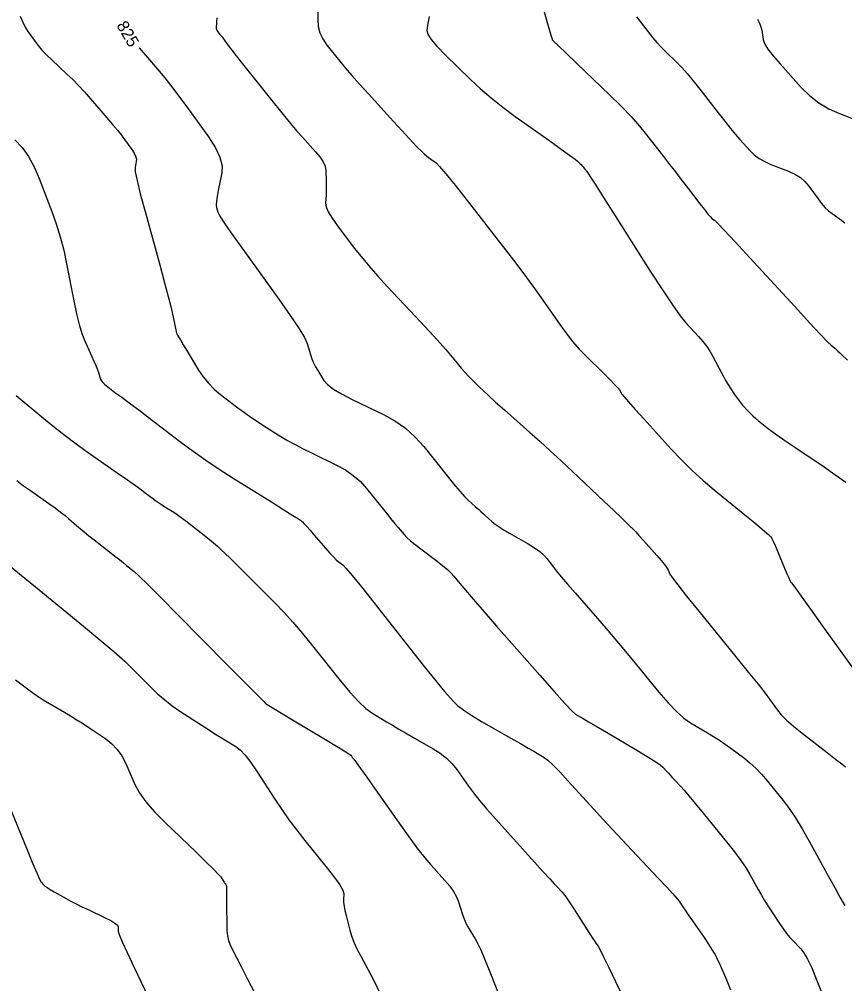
# Model space of a CAD drawing. Extents: x 2082232 to 2083549, y 592624 to 593832.
# Drawn here: x 2083289.1 to 2083337.6, y 592981.5 to 593038.1 of the extents above; entities that cross this region are included whole.
import ezdxf

# ---------------------------------------------------------------- set-up
doc = ezdxf.new("R2010")
doc.units = 0
doc.layers.add('DT_X_Contour_Major', color=7, linetype='Continuous')
doc.layers.add('DT_X_Contour_Minor', color=7, linetype='Continuous')

msp = doc.modelspace()

# ---------------------------------------------------------------- linework, layer by layer
at = {"layer": 'DT_X_Contour_Major'}
for points in [[(2083325.33, 593038.28), (2083326.012, 593037.397), (2083326.268, 593037.077), (2083326.524, 593036.778), (2083326.78, 593036.5), (2083327.036, 593036.243), (2083327.719, 593035.588), (2083327.994, 593035.307), (2083328.307, 593034.956), (2083328.657, 593034.535), (2083329.045, 593034.044), (2083330.13, 593032.642), (2083330.514, 593032.151), (2083330.853, 593031.728), (2083331.147, 593031.375), (2083331.396, 593031.09), (2083331.999, 593030.422), (2083332.245, 593030.184), (2083332.532, 593029.971), (2083332.861, 593029.783), (2083333.23, 593029.62), (2083334.268, 593029.218), (2083334.634, 593029.051), (2083334.954, 593028.851), (2083335.226, 593028.617), (2083335.452, 593028.351), (2083335.992, 593027.596), (2083336.195, 593027.33), (2083336.4, 593027.098), (2083336.606, 593026.9), (2083336.815, 593026.735), (2083337.372, 593026.343), (2083337.57, 593026.197)], [(2083296.14, 593036.459), (2083297.101, 593035.345), (2083297.541, 593034.821), (2083297.992, 593034.256), (2083298.454, 593033.651), (2083298.928, 593033.005), (2083300.205, 593031.229), (2083300.614, 593030.598), (2083300.882, 593030.036), (2083301.011, 593029.543), (2083300.999, 593029.119), (2083300.779, 593028.083), (2083300.711, 593027.73), (2083300.671, 593027.447), (2083300.658, 593027.235), (2083300.673, 593027.094), (2083300.75, 593026.813), (2083300.87, 593026.589), (2083301.172, 593026.13), (2083301.655, 593025.433), (2083302.32, 593024.501), (2083304.335, 593021.7), (2083305.006, 593020.75), (2083305.506, 593020.001), (2083305.836, 593019.453), (2083305.996, 593019.106), (2083306.196, 593018.45), (2083306.279, 593018.207), (2083306.378, 593017.97), (2083306.492, 593017.74), (2083306.622, 593017.517), (2083306.989, 593016.929), (2083307.196, 593016.694), (2083307.541, 593016.431), (2083308.024, 593016.14), (2083308.646, 593015.821), (2083310.488, 593014.931), (2083311.153, 593014.563), (2083311.768, 593014.127), (2083312.331, 593013.621), (2083312.843, 593013.047), (2083314.142, 593011.423), (2083314.588, 593010.872), (2083314.955, 593010.436), (2083315.242, 593010.116), (2083315.449, 593009.91), (2083315.893, 593009.517), (2083316.055, 593009.373), (2083316.206, 593009.236), (2083316.348, 593009.106), (2083316.479, 593008.983), (2083316.815, 593008.666), (2083316.976, 593008.532), (2083317.208, 593008.37), (2083317.51, 593008.179), (2083317.882, 593007.96), (2083318.969, 593007.336), (2083319.344, 593007.107), (2083319.653, 593006.889), (2083319.895, 593006.68), (2083320.072, 593006.482), (2083320.456, 593005.967), (2083320.644, 593005.728), (2083320.918, 593005.396), (2083321.28, 593004.972), (2083321.73, 593004.456), (2083323.044, 593002.955), (2083323.546, 593002.377), (2083324.065, 593001.769), (2083324.601, 593001.13), (2083325.154, 593000.461), (2083326.653, 592998.637), (2083327.191, 592998.011), (2083327.681, 592997.502), (2083328.122, 592997.109), (2083328.515, 592996.833), (2083329.499, 592996.253), (2083329.861, 592996.034), (2083330.209, 592995.81), (2083330.544, 592995.583), (2083330.864, 592995.351), (2083331.701, 592994.729), (2083332.018, 592994.472), (2083332.344, 592994.167), (2083332.677, 592993.813), (2083333.018, 592993.412), (2083333.937, 592992.279), (2083334.292, 592991.81), (2083334.668, 592991.253), (2083335.063, 592990.608), (2083335.478, 592989.876), (2083336.614, 592987.805), (2083336.992, 592987.116), (2083337.278, 592986.602), (2083337.47, 592986.262), (2083337.568, 592986.097)], [(2083288.447, 593006.136), (2083289.122, 593005.583), (2083290.051, 593004.823), (2083292.866, 593002.517), (2083293.839, 593001.71), (2083294.647, 593001.02), (2083295.289, 593000.447), (2083295.766, 592999.99), (2083296.817, 592998.926), (2083297.22, 592998.539), (2083297.64, 592998.177), (2083298.078, 592997.838), (2083298.534, 592997.524), (2083299.773, 592996.719), (2083300.209, 592996.437), (2083300.588, 592996.195), (2083300.911, 592995.992), (2083301.177, 592995.83), (2083301.811, 592995.45), (2083302.067, 592995.249), (2083302.362, 592994.934), (2083302.695, 592994.503), (2083303.065, 592993.957), (2083304.104, 592992.348), (2083304.507, 592991.744), (2083304.934, 592991.138), (2083305.387, 592990.531), (2083305.866, 592989.922), (2083307.176, 592988.297), (2083307.605, 592987.747), (2083307.91, 592987.314), (2083308.091, 592987), (2083308.148, 592986.805), (2083308.134, 592986.44), (2083308.139, 592986.28), (2083308.167, 592986.073), (2083308.217, 592985.819), (2083308.289, 592985.518), (2083308.511, 592984.652), (2083308.612, 592984.316), (2083308.749, 592983.955), (2083308.922, 592983.571), (2083309.131, 592983.164), (2083309.735, 592982.045), (2083309.972, 592981.581), (2083310.228, 592981.029)]]:
    msp.add_lwpolyline(points, dxfattribs=at)
at = {"layer": 'DT_X_Contour_Minor'}
for points in [[(2083306.652, 593039.133), (2083306.619, 593038.106), (2083306.644, 593037.725), (2083306.743, 593037.352), (2083306.916, 593036.986), (2083307.163, 593036.628), (2083307.92, 593035.683), (2083308.237, 593035.297), (2083308.622, 593034.847), (2083309.074, 593034.334), (2083309.594, 593033.758), (2083311.069, 593032.136), (2083311.569, 593031.589), (2083311.962, 593031.162), (2083312.248, 593030.857), (2083312.427, 593030.673), (2083312.764, 593030.345), (2083312.889, 593030.226), (2083313.013, 593030.118), (2083313.134, 593030.019), (2083313.254, 593029.93), (2083313.57, 593029.705), (2083313.773, 593029.503), (2083314.144, 593029.068), (2083314.684, 593028.398), (2083315.392, 593027.494), (2083317.505, 593024.772), (2083318.244, 593023.812), (2083318.879, 593022.972), (2083319.409, 593022.254), (2083319.834, 593021.657), (2083320.826, 593020.225), (2083321.201, 593019.707), (2083321.582, 593019.225), (2083321.97, 593018.78), (2083322.364, 593018.372), (2083323.423, 593017.333), (2083323.777, 593016.981), (2083324.047, 593016.704), (2083324.231, 593016.502), (2083324.331, 593016.376), (2083324.483, 593016.139), (2083324.607, 593015.979), (2083324.866, 593015.678), (2083325.259, 593015.236), (2083325.786, 593014.653), (2083327.372, 593012.908), (2083327.976, 593012.267), (2083328.599, 593011.653), (2083329.241, 593011.067), (2083329.902, 593010.507), (2083331.69, 593009.05), (2083332.282, 593008.567), (2083332.716, 593008.208), (2083332.993, 593007.975), (2083333.112, 593007.868), (2083333.218, 593007.748), (2083333.273, 593007.662), (2083333.356, 593007.494), (2083333.469, 593007.244), (2083333.61, 593006.912), (2083334.026, 593005.917), (2083334.166, 593005.587), (2083334.271, 593005.344), (2083334.343, 593005.188), (2083334.381, 593005.118), (2083334.439, 593005.047), (2083334.566, 593004.872), (2083334.905, 593004.401), (2083335.456, 593003.633), (2083336.219, 593002.569), (2083338.535, 592999.334)], [(2083319.796, 593039), (2083320.136, 593037.816), (2083320.247, 593037.428), (2083320.327, 593037.15), (2083320.376, 593036.983), (2083320.393, 593036.926), (2083320.396, 593036.922), (2083320.486, 593036.835), (2083320.757, 593036.575), (2083321.206, 593036.144), (2083321.835, 593035.54), (2083323.752, 593033.701), (2083324.427, 593033.038), (2083325.015, 593032.428), (2083325.516, 593031.87), (2083325.93, 593031.365), (2083326.916, 593030.09), (2083327.277, 593029.623), (2083327.621, 593029.177), (2083327.947, 593028.754), (2083328.256, 593028.352), (2083329.055, 593027.309), (2083329.324, 593026.962), (2083329.532, 593026.703), (2083329.678, 593026.532), (2083329.764, 593026.449), (2083329.911, 593026.346), (2083330.082, 593026.178), (2083330.487, 593025.753), (2083331.124, 593025.069), (2083331.995, 593024.127), (2083334.627, 593021.271), (2083335.501, 593020.326), (2083336.147, 593019.632), (2083336.567, 593019.189), (2083336.76, 593018.998), (2083336.973, 593018.822), (2083337.059, 593018.749), (2083337.155, 593018.662), (2083337.263, 593018.561), (2083337.381, 593018.446), (2083337.713, 593018.122)], [(2083289.154, 593038.319), (2083289.304, 593037.971), (2083289.456, 593037.672), (2083289.61, 593037.423), (2083290.024, 593036.826), (2083290.202, 593036.592), (2083290.424, 593036.335), (2083290.692, 593036.056), (2083291.005, 593035.756), (2083291.9, 593034.925), (2083292.238, 593034.6), (2083292.582, 593034.25), (2083292.932, 593033.873), (2083293.287, 593033.471), (2083294.243, 593032.362), (2083294.576, 593031.971), (2083294.86, 593031.628), (2083295.094, 593031.334), (2083295.279, 593031.087), (2083295.704, 593030.496), (2083295.84, 593030.285), (2083295.93, 593030.098), (2083295.973, 593029.934), (2083295.969, 593029.793), (2083295.896, 593029.447), (2083295.912, 593029.188), (2083296.016, 593028.668), (2083296.207, 593027.888), (2083296.485, 593026.848), (2083297.344, 593023.728), (2083297.631, 593022.675), (2083297.85, 593021.855), (2083298, 593021.269), (2083298.08, 593020.916), (2083298.204, 593020.286), (2083298.247, 593020.074), (2083298.284, 593019.908), (2083298.315, 593019.79), (2083298.339, 593019.719), (2083298.396, 593019.592), (2083298.447, 593019.498), (2083298.556, 593019.311), (2083298.724, 593019.032), (2083298.95, 593018.659), (2083299.631, 593017.542), (2083299.902, 593017.138), (2083300.206, 593016.766), (2083300.543, 593016.426), (2083300.912, 593016.117), (2083301.939, 593015.334), (2083302.323, 593015.048), (2083302.704, 593014.777), (2083303.083, 593014.52), (2083303.459, 593014.278), (2083304.459, 593013.652), (2083304.854, 593013.414), (2083305.291, 593013.17), (2083305.769, 593012.919), (2083306.288, 593012.662), (2083307.728, 593011.967), (2083308.243, 593011.685), (2083308.708, 593011.362), (2083309.124, 593010.997), (2083309.491, 593010.591), (2083310.403, 593009.451), (2083310.718, 593009.058), (2083310.981, 593008.733), (2083311.191, 593008.478), (2083311.349, 593008.291), (2083311.699, 593007.885), (2083311.858, 593007.718), (2083312.075, 593007.521), (2083312.35, 593007.295), (2083312.681, 593007.039), (2083313.642, 593006.316), (2083313.974, 593006.058), (2083314.247, 593005.827), (2083314.463, 593005.623), (2083314.62, 593005.446), (2083314.964, 593005.01), (2083315.195, 593004.731), (2083315.632, 593004.222), (2083316.274, 593003.483), (2083317.121, 593002.514), (2083319.654, 592999.622), (2083320.498, 592998.666), (2083321.13, 592997.966), (2083321.55, 592997.523), (2083321.758, 592997.337), (2083322.029, 592997.183), (2083322.201, 592997.083), (2083322.516, 592996.898), (2083322.974, 592996.629), (2083323.573, 592996.276), (2083325.361, 592995.222), (2083325.958, 592994.864), (2083326.41, 592994.581), (2083326.717, 592994.372), (2083326.878, 592994.238), (2083327.112, 592993.98), (2083327.207, 592993.876), (2083327.315, 592993.76), (2083327.436, 592993.631), (2083327.57, 592993.488), (2083327.945, 592993.09), (2083328.132, 592992.881), (2083328.411, 592992.551), (2083328.783, 592992.102), (2083329.248, 592991.532), (2083330.611, 592989.851), (2083331.081, 592989.259), (2083331.469, 592988.74), (2083331.774, 592988.297), (2083331.997, 592987.928), (2083332.482, 592987.044), (2083332.666, 592986.716), (2083332.853, 592986.398), (2083333.044, 592986.088), (2083333.239, 592985.786), (2083333.764, 592984.994), (2083333.959, 592984.712), (2083334.147, 592984.46), (2083334.331, 592984.237), (2083334.509, 592984.045), (2083334.977, 592983.572), (2083335.165, 592983.328), (2083335.38, 592982.95), (2083335.622, 592982.439), (2083335.89, 592981.795), (2083336.64, 592979.898)], [(2083300.702, 593038.218), (2083300.687, 593038.033), (2083300.678, 593037.914), (2083300.667, 593037.687), (2083300.669, 593037.605), (2083300.685, 593037.531), (2083300.713, 593037.464), (2083300.755, 593037.404), (2083300.883, 593037.255), (2083300.938, 593037.19), (2083301.004, 593037.105), (2083301.082, 593037), (2083301.172, 593036.876), (2083301.428, 593036.521), (2083301.578, 593036.321), (2083301.836, 593035.991), (2083302.202, 593035.528), (2083302.677, 593034.935), (2083304.086, 593033.176), (2083304.585, 593032.559), (2083305.024, 593032.026), (2083305.404, 593031.579), (2083305.724, 593031.217), (2083306.499, 593030.365), (2083306.754, 593030.057), (2083306.939, 593029.771), (2083307.052, 593029.508), (2083307.095, 593029.268), (2083307.116, 593028.656), (2083307.121, 593028.433), (2083307.121, 593028.221), (2083307.117, 593028.021), (2083307.108, 593027.832), (2083307.076, 593027.345), (2083307.112, 593027.125), (2083307.242, 593026.828), (2083307.467, 593026.456), (2083307.786, 593026.008), (2083308.764, 593024.711), (2083309.162, 593024.204), (2083309.621, 593023.655), (2083310.143, 593023.063), (2083310.727, 593022.43), (2083312.366, 593020.686), (2083312.936, 593020.076), (2083313.417, 593019.552), (2083313.81, 593019.115), (2083314.113, 593018.766), (2083314.803, 593017.95), (2083315.051, 593017.661), (2083315.276, 593017.406), (2083315.48, 593017.185), (2083315.661, 593016.999), (2083316.114, 593016.546), (2083316.333, 593016.336), (2083316.65, 593016.043), (2083317.065, 593015.668), (2083317.578, 593015.211), (2083319.077, 593013.884), (2083319.655, 593013.367), (2083320.264, 593012.811), (2083320.905, 593012.218), (2083321.578, 593011.587), (2083323.414, 593009.851), (2083324.02, 593009.278), (2083324.462, 593008.859), (2083324.738, 593008.595), (2083324.85, 593008.485), (2083324.929, 593008.399), (2083324.958, 593008.368), (2083324.985, 593008.34), (2083325.012, 593008.315), (2083325.038, 593008.293), (2083325.105, 593008.238), (2083325.164, 593008.179), (2083325.29, 593008.043), (2083325.482, 593007.83), (2083325.742, 593007.539), (2083326.523, 593006.662), (2083326.784, 593006.363), (2083326.982, 593006.122), (2083327.116, 593005.941), (2083327.187, 593005.818), (2083327.291, 593005.568), (2083327.427, 593005.362), (2083327.757, 593004.928), (2083328.28, 593004.268), (2083328.996, 593003.382), (2083331.165, 593000.715), (2083331.899, 592999.809), (2083332.473, 592999.093), (2083332.888, 592998.565), (2083333.142, 592998.226), (2083333.609, 592997.575), (2083333.831, 592997.307), (2083334.148, 592996.993), (2083334.559, 592996.634), (2083335.064, 592996.227), (2083336.537, 592995.083), (2083337.024, 592994.705), (2083337.381, 592994.43), (2083337.606, 592994.257)], [(2083313.157, 593038.297), (2083313.118, 593038.092), (2083313.091, 593037.913), (2083313.032, 593037.473), (2083313.082, 593037.261), (2083313.277, 593036.954), (2083313.617, 593036.552), (2083314.102, 593036.055), (2083315.588, 593034.605), (2083316.17, 593034.061), (2083316.803, 593033.519), (2083317.486, 593032.977), (2083318.22, 593032.437), (2083320.243, 593030.998), (2083320.915, 593030.519), (2083321.411, 593030.16), (2083321.732, 593029.923), (2083321.877, 593029.807), (2083322.032, 593029.659), (2083322.086, 593029.606), (2083322.133, 593029.556), (2083322.173, 593029.512), (2083322.207, 593029.471), (2083322.286, 593029.369), (2083322.315, 593029.331), (2083322.344, 593029.293), (2083322.373, 593029.256), (2083322.401, 593029.219), (2083322.476, 593029.121), (2083322.597, 593028.937), (2083322.905, 593028.457), (2083323.399, 593027.681), (2083324.079, 593026.609), (2083326.142, 593023.357), (2083326.853, 593022.252), (2083327.44, 593021.377), (2083327.902, 593020.733), (2083328.241, 593020.318), (2083328.977, 593019.519), (2083329.236, 593019.224), (2083329.459, 593018.936), (2083329.648, 593018.657), (2083329.801, 593018.386), (2083330.164, 593017.674), (2083330.299, 593017.415), (2083330.434, 593017.17), (2083330.568, 593016.94), (2083330.702, 593016.725), (2083331.057, 593016.172), (2083331.188, 593015.974), (2083331.317, 593015.794), (2083331.443, 593015.633), (2083331.566, 593015.49), (2083331.891, 593015.133), (2083332.02, 593014.997), (2083332.164, 593014.858), (2083332.323, 593014.715), (2083332.497, 593014.57), (2083332.979, 593014.176), (2083333.218, 593013.993), (2083333.573, 593013.738), (2083334.043, 593013.412), (2083334.629, 593013.014), (2083336.345, 593011.857), (2083336.985, 593011.416), (2083337.619, 593010.96)], [(2083332.442, 593038.152), (2083332.556, 593037.921), (2083332.637, 593037.701), (2083332.685, 593037.493), (2083332.77, 593036.951), (2083332.855, 593036.709), (2083333.05, 593036.389), (2083333.352, 593035.991), (2083333.763, 593035.515), (2083335.003, 593034.141), (2083335.492, 593033.659), (2083336.031, 593033.241), (2083336.619, 593032.888), (2083337.257, 593032.599), (2083339.023, 593031.916)], [(2083288.839, 593031.06), (2083289.262, 593030.609), (2083289.643, 593030.079), (2083289.981, 593029.472), (2083290.278, 593028.787), (2083291.011, 593026.856), (2083291.272, 593026.121), (2083291.504, 593025.363), (2083291.707, 593024.582), (2083291.881, 593023.778), (2083292.308, 593021.605), (2083292.467, 593020.85), (2083292.624, 593020.213), (2083292.779, 593019.695), (2083292.933, 593019.295), (2083293.34, 593018.388), (2083293.479, 593018.075), (2083293.589, 593017.817), (2083293.67, 593017.613), (2083293.723, 593017.463), (2083293.825, 593017.137), (2083293.872, 593017.019), (2083293.935, 593016.909), (2083294.014, 593016.809), (2083294.111, 593016.718), (2083294.389, 593016.486), (2083294.494, 593016.4), (2083294.602, 593016.316), (2083294.711, 593016.235), (2083294.822, 593016.155), (2083295.121, 593015.945), (2083295.307, 593015.81), (2083295.637, 593015.562), (2083296.114, 593015.202), (2083296.736, 593014.729), (2083298.59, 593013.316), (2083299.303, 593012.787), (2083300.053, 593012.259), (2083300.839, 593011.732), (2083301.661, 593011.205), (2083303.902, 593009.802), (2083304.639, 593009.341), (2083305.169, 593009.009), (2083305.491, 593008.806), (2083305.606, 593008.732), (2083305.638, 593008.707), (2083305.652, 593008.695), (2083305.672, 593008.678), (2083305.696, 593008.655), (2083305.726, 593008.626), (2083305.813, 593008.543), (2083305.874, 593008.478), (2083305.993, 593008.345), (2083306.168, 593008.144), (2083306.401, 593007.874), (2083307.098, 593007.065), (2083307.339, 593006.79), (2083307.54, 593006.573), (2083307.701, 593006.412), (2083307.821, 593006.308), (2083308.088, 593006.106), (2083308.277, 593005.912), (2083308.643, 593005.479), (2083309.187, 593004.809), (2083309.907, 593003.9), (2083312.066, 593001.16), (2083312.798, 593000.233), (2083313.376, 592999.508), (2083313.8, 592998.985), (2083314.069, 592998.664), (2083314.583, 592998.078), (2083314.831, 592997.84), (2083315.191, 592997.566), (2083315.663, 592997.257), (2083316.245, 592996.911), (2083317.949, 592995.941), (2083318.526, 592995.612), (2083318.981, 592995.352), (2083319.314, 592995.16), (2083319.525, 592995.038), (2083319.924, 592994.803), (2083320.124, 592994.649), (2083320.425, 592994.366), (2083320.826, 592993.953), (2083321.329, 592993.409), (2083322.804, 592991.786), (2083323.36, 592991.178), (2083323.92, 592990.57), (2083324.485, 592989.962), (2083325.055, 592989.355), (2083326.582, 592987.737), (2083327.089, 592987.195), (2083327.466, 592986.785), (2083327.714, 592986.507), (2083327.831, 592986.36), (2083327.97, 592986.142), (2083328.05, 592986.022), (2083328.184, 592985.825), (2083328.373, 592985.551), (2083328.617, 592985.199), (2083329.339, 592984.16), (2083329.586, 592983.798), (2083329.785, 592983.492), (2083329.937, 592983.242), (2083330.041, 592983.049), (2083330.254, 592982.607), (2083330.374, 592982.334), (2083330.572, 592981.848), (2083330.849, 592981.147)], [(2083288.909, 593016.058), (2083290.545, 593014.695), (2083291.164, 593014.19), (2083291.795, 593013.698), (2083292.438, 593013.217), (2083293.091, 593012.749), (2083294.851, 593011.516), (2083295.448, 593011.096), (2083295.921, 593010.76), (2083296.27, 593010.51), (2083296.494, 593010.344), (2083296.926, 593010.014), (2083297.093, 593009.891), (2083297.268, 593009.768), (2083297.451, 593009.645), (2083297.643, 593009.522), (2083298.165, 593009.195), (2083298.374, 593009.058), (2083298.609, 593008.893), (2083298.87, 593008.7), (2083299.156, 593008.478), (2083299.954, 593007.849), (2083300.24, 593007.62), (2083300.5, 593007.404), (2083300.732, 593007.2), (2083300.938, 593007.009), (2083301.452, 593006.518), (2083301.682, 593006.295), (2083301.986, 593005.996), (2083302.366, 593005.62), (2083302.819, 593005.167), (2083304.129, 593003.858), (2083304.634, 593003.333), (2083305.168, 593002.741), (2083305.731, 593002.081), (2083306.322, 593001.354), (2083307.935, 592999.324), (2083308.506, 592998.634), (2083309.006, 592998.085), (2083309.437, 592997.677), (2083309.798, 592997.411), (2083310.668, 592996.889), (2083311.008, 592996.686), (2083311.379, 592996.469), (2083311.779, 592996.237), (2083312.208, 592995.99), (2083313.391, 592995.312), (2083313.812, 592995.045), (2083314.185, 592994.751), (2083314.51, 592994.43), (2083314.789, 592994.083), (2083315.468, 592993.12), (2083315.758, 592992.73), (2083316.119, 592992.28), (2083316.552, 592991.771), (2083317.055, 592991.202), (2083318.493, 592989.606), (2083318.983, 592989.063), (2083319.374, 592988.629), (2083319.667, 592988.306), (2083319.86, 592988.092), (2083320.245, 592987.669), (2083320.382, 592987.519), (2083320.506, 592987.383), (2083320.617, 592987.263), (2083320.715, 592987.159), (2083320.958, 592986.901), (2083321.07, 592986.767), (2083321.224, 592986.555), (2083321.419, 592986.268), (2083321.656, 592985.904), (2083322.344, 592984.831), (2083322.576, 592984.471), (2083322.754, 592984.195), (2083322.88, 592984.002), (2083322.952, 592983.894), (2083323.076, 592983.716), (2083323.175, 592983.536), (2083323.38, 592983.13), (2083323.692, 592982.496), (2083324.11, 592981.636), (2083325.365, 592979.04)], [(2083288.956, 593011.053), (2083289.353, 593010.756), (2083289.755, 593010.468), (2083290.832, 593009.713), (2083291.207, 593009.446), (2083291.527, 593009.209), (2083291.789, 593009.004), (2083291.996, 593008.83), (2083292.471, 593008.407), (2083292.668, 593008.236), (2083292.906, 593008.039), (2083293.182, 593007.816), (2083293.499, 593007.568), (2083294.395, 593006.872), (2083294.709, 593006.627), (2083294.982, 593006.413), (2083295.212, 593006.23), (2083295.4, 593006.078), (2083295.844, 593005.714), (2083296.128, 593005.454), (2083296.648, 593004.948), (2083297.403, 593004.196), (2083298.394, 593003.197), (2083301.351, 593000.204), (2083302.323, 592999.221), (2083303.023, 592998.515), (2083303.449, 592998.087), (2083303.604, 592997.937), (2083303.651, 592997.906), (2083303.757, 592997.841), (2083304.041, 592997.671), (2083304.502, 592997.394), (2083305.14, 592997.011), (2083307.077, 592995.848), (2083307.715, 592995.464), (2083308.175, 592995.183), (2083308.457, 592995.005), (2083308.561, 592994.93), (2083308.6, 592994.869), (2083308.618, 592994.843), (2083308.64, 592994.813), (2083308.668, 592994.777), (2083308.7, 592994.735), (2083308.794, 592994.619), (2083308.896, 592994.481), (2083309.13, 592994.153), (2083309.496, 592993.637), (2083309.994, 592992.931), (2083311.5, 592990.797), (2083312.034, 592990.053), (2083312.504, 592989.423), (2083312.91, 592988.906), (2083313.254, 592988.504), (2083314.085, 592987.581), (2083314.369, 592987.243), (2083314.598, 592986.922), (2083314.771, 592986.617), (2083314.888, 592986.33), (2083315.126, 592985.584), (2083315.219, 592985.317), (2083315.32, 592985.072), (2083315.428, 592984.851), (2083315.544, 592984.653), (2083315.864, 592984.157), (2083316.005, 592983.902), (2083316.19, 592983.509), (2083316.417, 592982.978), (2083316.687, 592982.309), (2083317.464, 592980.34)], [(2083288.877, 592999.351), (2083289.501, 592998.885), (2083290.042, 592998.497), (2083290.5, 592998.188), (2083290.874, 592997.958), (2083291.762, 592997.45), (2083292.101, 592997.251), (2083292.45, 592997.037), (2083292.811, 592996.808), (2083293.182, 592996.562), (2083294.187, 592995.886), (2083294.542, 592995.606), (2083294.854, 592995.274), (2083295.123, 592994.888), (2083295.348, 592994.45), (2083295.891, 592993.21), (2083296.155, 592992.722), (2083296.537, 592992.186), (2083297.039, 592991.603), (2083297.661, 592990.973), (2083299.477, 592989.229), (2083300.078, 592988.648), (2083300.52, 592988.213), (2083300.804, 592987.925), (2083300.928, 592987.782), (2083301.047, 592987.597), (2083301.089, 592987.534), (2083301.125, 592987.481), (2083301.155, 592987.439), (2083301.178, 592987.408), (2083301.233, 592987.34), (2083301.251, 592987.309), (2083301.262, 592987.268), (2083301.268, 592987.216), (2083301.269, 592987.153), (2083301.262, 592986.972), (2083301.26, 592986.864), (2083301.26, 592986.675), (2083301.261, 592986.405), (2083301.265, 592986.054), (2083301.276, 592985.011), (2083301.291, 592984.644), (2083301.328, 592984.326), (2083301.388, 592984.057), (2083301.471, 592983.837), (2083301.72, 592983.316), (2083301.867, 592983.02), (2083302.122, 592982.522), (2083302.485, 592981.823), (2083302.956, 592980.922)], [(2083288.601, 592991.726), (2083289.561, 592989.371), (2083289.882, 592988.59), (2083290.127, 592988.015), (2083290.294, 592987.646), (2083290.384, 592987.482), (2083290.522, 592987.319), (2083290.601, 592987.247), (2083290.732, 592987.154), (2083290.916, 592987.039), (2083291.153, 592986.903), (2083291.856, 592986.512), (2083292.134, 592986.362), (2083292.441, 592986.204), (2083292.777, 592986.038), (2083293.141, 592985.864), (2083294.151, 592985.392), (2083294.482, 592985.225), (2083294.719, 592985.079), (2083294.862, 592984.955), (2083294.91, 592984.852), (2083294.913, 592984.605), (2083294.972, 592984.403), (2083295.146, 592983.98), (2083295.437, 592983.338), (2083295.844, 592982.476), (2083297.082, 592979.883)]]:
    msp.add_lwpolyline(points, dxfattribs=at)

# ---------------------------------------------------------------- texts
at = {"layer": 'DT_X_Contour_Major'}
msp.add_text('825', height=0.7, rotation=300.3284, dxfattribs=at).set_placement((2083294.783, 593037.785))

doc.saveas('drawing.dxf')
